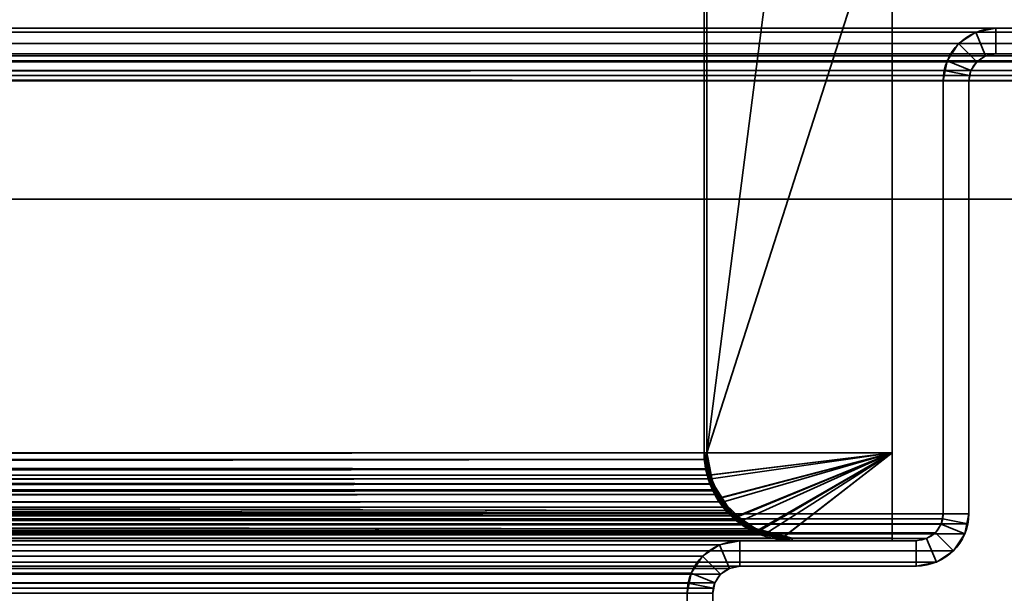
# Model space of a CAD drawing. Header units: millimetres. Extents: x -503 to 6703, y -110 to 193.
# Tile 909 of 1056: x 3359 to 3417, y 47 to 81. Entities that reach past the tile are written whole.
import ezdxf

# ---------------------------------------------------------------- set-up
doc = ezdxf.new("R2010")
doc.units = ezdxf.units.MM
doc.layers.add('151', color=7, linetype='Continuous', true_color=0xffffff)

# ---------------------------------------------------------------- blocks, each defined once
blk = doc.blocks.new('UG_SURFACE_003')
at = {"layer": '151', "color": 252, "linetype": 'Continuous', "lineweight": 35}
for points in [[(3602.5, -14, 2212.25), (3602.5, 174.4, 2212.25), (2397.5, 174.4, 2212.25), (2397.5, -14, 2212.25)], [(2547.5, -14, 2062.25), (2547.5, 174.4, 2062.25), (3452.5, 174.4, 2062.25), (3452.5, -14, 2062.25)]]:
    blk.add_3dface(points, dxfattribs=at)
blk = doc.blocks.new('UG_SURFACE_268')
at = {"layer": '151', "color": 252, "linetype": 'Continuous', "lineweight": 35}
for points in [[(3438.099, 79.766, 2045.349), (2561.901, 79.766, 2045.349), (2560.902, 79.098, 2046.348), (3439.098, 79.098, 2046.348)], [(3436.92, 80, 2044.17), (2563.08, 80, 2044.17), (2561.901, 79.766, 2045.349), (3438.099, 79.766, 2045.349)], [(2583.92, 80, 2023.33), (2563.08, 80, 2044.17), (3436.92, 80, 2044.17), (3416.08, 80, 2023.33)], [(3414.901, 79.766, 2022.151), (2585.099, 79.766, 2022.151), (2583.92, 80, 2023.33), (3416.08, 80, 2023.33)], [(3413.902, 79.098, 2021.152), (2586.098, 79.098, 2021.152), (2585.099, 79.766, 2022.151), (3414.901, 79.766, 2022.151)], [(3415.475, 78.38, 2022.725), (3414.963, 78.037, 2022.213), (3413.902, 79.098, 2021.152), (3414.901, 79.766, 2022.151)], [(3416.08, 78.5, 2023.33), (3415.475, 78.38, 2022.725), (3414.901, 79.766, 2022.151), (3416.08, 80, 2023.33)], [(3416.08, 80, 2023.33), (3436.92, 80, 2044.17), (3436.92, 78.5, 2044.17), (3416.08, 78.5, 2023.33)], [(3439.098, 79.098, 2046.348), (2560.902, 79.098, 2046.348), (2560.235, 78.099, 2047.016), (3439.765, 78.099, 2047.016)], [(3413.234, 78.099, 2020.484), (2586.766, 78.099, 2020.484), (2586.098, 79.098, 2021.152), (3413.902, 79.098, 2021.152)], [(3413.234, 78.099, 2020.484), (3413.902, 79.098, 2021.152), (3414.963, 78.037, 2022.213), (3414.62, 77.525, 2021.87)], [(3437.525, 78.38, 2044.775), (2562.475, 78.38, 2044.775), (2563.08, 78.5, 2044.17), (3436.92, 78.5, 2044.17)], [(2583.92, 78.5, 2023.33), (3416.08, 78.5, 2023.33), (3436.92, 78.5, 2044.17), (2563.08, 78.5, 2044.17)], [(3416.08, 78.5, 2023.33), (2583.92, 78.5, 2023.33), (2584.525, 78.38, 2022.725), (3415.475, 78.38, 2022.725)], [(3439.941, 77.521, 2047.191), (3439.765, 78.099, 2047.016), (2560.235, 78.099, 2047.016), (2560.059, 77.521, 2047.191)], [(3438.38, 77.525, 2045.63), (2561.62, 77.525, 2045.63), (2561.963, 78.037, 2045.287), (3438.037, 78.037, 2045.287)], [(3438.037, 78.037, 2045.287), (2561.963, 78.037, 2045.287), (2562.475, 78.38, 2044.775), (3437.525, 78.38, 2044.775)], [(3415.475, 78.38, 2022.725), (2584.525, 78.38, 2022.725), (2585.037, 78.037, 2022.213), (3414.963, 78.037, 2022.213)], [(3414.963, 78.037, 2022.213), (2585.037, 78.037, 2022.213), (2585.38, 77.525, 2021.87), (3414.62, 77.525, 2021.87)], [(2586.941, 77.521, 2020.309), (2586.766, 78.099, 2020.484), (3413.234, 78.099, 2020.484)], [(2586.941, 77.521, 2020.309), (3413.234, 78.099, 2020.484), (3413.059, 77.521, 2020.309)], [(3413.059, 77.521, 2020.309), (3413.234, 78.099, 2020.484), (3414.62, 77.525, 2021.87), (3414.53, 77.228, 2021.78)], [(2560.059, 77.521, 2047.191), (2560, 76.92, 2047.25), (3440, 76.92, 2047.25)], [(2560.059, 77.521, 2047.191), (3440, 76.92, 2047.25), (3439.941, 77.521, 2047.191)], [(2561.53, 77.228, 2045.72), (2561.62, 77.525, 2045.63), (3438.38, 77.525, 2045.63), (3438.47, 77.228, 2045.72)], [(3414.53, 77.228, 2021.78), (2585.38, 77.525, 2021.87), (2585.47, 77.228, 2021.78)], [(3414.53, 77.228, 2021.78), (3414.62, 77.525, 2021.87), (2585.38, 77.525, 2021.87)], [(3413.059, 77.521, 2020.309), (2587, 76.92, 2020.25), (2586.941, 77.521, 2020.309)], [(3413.059, 77.521, 2020.309), (3413, 76.92, 2020.25), (2587, 76.92, 2020.25)], [(3413, 76.92, 2020.25), (3413.059, 77.521, 2020.309), (3414.53, 77.228, 2021.78), (3414.5, 76.92, 2021.75)], [(2560, 76.92, 2047.25), (2560, 70, 2047.25), (3440, 70, 2047.25), (3440, 76.92, 2047.25)], [(3438.5, 76.92, 2045.75), (2561.5, 76.92, 2045.75), (2561.53, 77.228, 2045.72)], [(2561.5, 76.92, 2045.75), (3438.5, 76.92, 2045.75), (3438.5, 70, 2045.75), (2561.5, 70, 2045.75)], [(3438.47, 77.228, 2045.72), (3438.5, 76.92, 2045.75), (2561.53, 77.228, 2045.72)], [(2585.47, 77.228, 2021.78), (3414.5, 76.92, 2021.75), (3414.53, 77.228, 2021.78)], [(2585.47, 77.228, 2021.78), (2585.5, 76.92, 2021.75), (3414.5, 76.92, 2021.75)], [(2585.5, 51.58, 2021.75), (3414.5, 51.58, 2021.75), (3414.5, 76.92, 2021.75), (2585.5, 76.92, 2021.75)], [(2587, 51.58, 2020.25), (2587, 76.92, 2020.25), (3413, 76.92, 2020.25), (3413, 51.58, 2020.25)], [(3414.5, 76.92, 2021.75), (3414.5, 51.58, 2021.75), (3413, 51.58, 2020.25), (3413, 76.92, 2020.25)], [(2561.5, 70, 2045.75), (3438.5, 70, 2045.75), (3440, 70, 2047.25), (2560, 70, 2047.25)], [(3414.5, 51.58, 2021.75), (2585.5, 51.58, 2021.75), (2585.559, 50.979, 2021.691)], [(3414.441, 50.979, 2021.691), (3414.5, 51.58, 2021.75), (2585.559, 50.979, 2021.691)], [(2587.03, 51.272, 2020.22), (2587, 51.58, 2020.25), (3413, 51.58, 2020.25)], [(2587.03, 51.272, 2020.22), (3413, 51.58, 2020.25), (3412.97, 51.272, 2020.22)], [(3414.5, 51.58, 2021.75), (3414.441, 50.979, 2021.691), (3412.97, 51.272, 2020.22), (3413, 51.58, 2020.25)], [(2585.559, 50.979, 2021.691), (2585.734, 50.401, 2021.516), (3414.266, 50.401, 2021.516), (3414.441, 50.979, 2021.691)], [(3412.97, 51.272, 2020.22), (3412.88, 50.975, 2020.13), (2587.12, 50.975, 2020.13), (2587.03, 51.272, 2020.22)], [(3412.537, 50.463, 2019.787), (2587.463, 50.463, 2019.787), (2587.12, 50.975, 2020.13), (3412.88, 50.975, 2020.13)], [(3414.266, 50.401, 2021.516), (3413.598, 49.402, 2020.848), (3412.537, 50.463, 2019.787), (3412.88, 50.975, 2020.13)], [(3414.441, 50.979, 2021.691), (3414.266, 50.401, 2021.516), (3412.88, 50.975, 2020.13), (3412.97, 51.272, 2020.22)], [(3414.266, 50.401, 2021.516), (2585.734, 50.401, 2021.516), (2586.402, 49.402, 2020.848), (3413.598, 49.402, 2020.848)], [(3412.025, 50.12, 2019.275), (2587.975, 50.12, 2019.275), (2587.463, 50.463, 2019.787), (3412.537, 50.463, 2019.787)], [(3412.025, 50.12, 2019.275), (3412.537, 50.463, 2019.787), (3413.598, 49.402, 2020.848), (3412.599, 48.734, 2019.849)], [(3411.42, 50, 2018.67), (2588.58, 50, 2018.67), (2587.975, 50.12, 2019.275), (3412.025, 50.12, 2019.275)], [(2598.92, 50, 2008.33), (2588.58, 50, 2018.67), (3411.42, 50, 2018.67), (3401.08, 50, 2008.33)], [(3399.901, 49.766, 2007.151), (2600.099, 49.766, 2007.151), (2598.92, 50, 2008.33), (3401.08, 50, 2008.33)], [(3398.902, 49.098, 2006.152), (2601.098, 49.098, 2006.152), (2600.099, 49.766, 2007.151), (3399.901, 49.766, 2007.151)], [(3400.475, 48.38, 2007.725), (3399.963, 48.037, 2007.213), (3398.902, 49.098, 2006.152), (3399.901, 49.766, 2007.151)], [(3401.08, 48.5, 2008.33), (3400.475, 48.38, 2007.725), (3399.901, 49.766, 2007.151), (3401.08, 50, 2008.33)], [(3401.08, 50, 2008.33), (3411.42, 50, 2018.67), (3411.42, 48.5, 2018.67), (3401.08, 48.5, 2008.33)], [(3411.42, 50, 2018.67), (3412.025, 50.12, 2019.275), (3412.599, 48.734, 2019.849), (3411.42, 48.5, 2018.67)], [(3413.598, 49.402, 2020.848), (2586.402, 49.402, 2020.848), (2587.401, 48.734, 2019.849), (3412.599, 48.734, 2019.849)], [(3398.234, 48.099, 2005.484), (2601.766, 48.099, 2005.484), (2601.098, 49.098, 2006.152), (3398.902, 49.098, 2006.152)], [(3398.234, 48.099, 2005.484), (3398.902, 49.098, 2006.152), (3399.963, 48.037, 2007.213), (3399.62, 47.525, 2006.87)], [(3412.599, 48.734, 2019.849), (2587.401, 48.734, 2019.849), (2588.58, 48.5, 2018.67), (3411.42, 48.5, 2018.67)], [(2598.92, 48.5, 2008.33), (3401.08, 48.5, 2008.33), (3411.42, 48.5, 2018.67), (2588.58, 48.5, 2018.67)], [(3401.08, 48.5, 2008.33), (2598.92, 48.5, 2008.33), (2599.525, 48.38, 2007.725), (3400.475, 48.38, 2007.725)], [(3400.475, 48.38, 2007.725), (2599.525, 48.38, 2007.725), (2600.037, 48.037, 2007.213), (3399.963, 48.037, 2007.213)], [(3399.963, 48.037, 2007.213), (2600.037, 48.037, 2007.213), (2600.38, 47.525, 2006.87), (3399.62, 47.525, 2006.87)], [(2601.941, 47.521, 2005.309), (2601.766, 48.099, 2005.484), (3398.234, 48.099, 2005.484)], [(2601.941, 47.521, 2005.309), (3398.234, 48.099, 2005.484), (3398.059, 47.521, 2005.309)], [(3398.059, 47.521, 2005.309), (3398.234, 48.099, 2005.484), (3399.62, 47.525, 2006.87), (3399.53, 47.228, 2006.78)], [(3399.53, 47.228, 2006.78), (2600.38, 47.525, 2006.87), (2600.47, 47.228, 2006.78)], [(3399.53, 47.228, 2006.78), (3399.62, 47.525, 2006.87), (2600.38, 47.525, 2006.87)], [(3398.059, 47.521, 2005.309), (2602, 46.92, 2005.25), (2601.941, 47.521, 2005.309)], [(3398.059, 47.521, 2005.309), (3398, 46.92, 2005.25), (2602, 46.92, 2005.25)], [(3398, 46.92, 2005.25), (3398.059, 47.521, 2005.309), (3399.53, 47.228, 2006.78), (3399.5, 46.92, 2006.75)], [(2600.47, 47.228, 2006.78), (3399.5, 46.92, 2006.75), (3399.53, 47.228, 2006.78)], [(2600.47, 47.228, 2006.78), (2600.5, 46.92, 2006.75), (3399.5, 46.92, 2006.75)], [(2600.5, 7.25, 2006.75), (3399.5, 7.25, 2006.75), (3399.5, 46.92, 2006.75), (2600.5, 46.92, 2006.75)], [(2602, 7.25, 2005.25), (2602, 46.92, 2005.25), (3398, 46.92, 2005.25), (3398, 7.25, 2005.25)], [(3399.5, 46.92, 2006.75), (3399.5, 7.25, 2006.75), (3398, 7.25, 2005.25), (3398, 46.92, 2005.25)]]:
    blk.add_3dface(points, dxfattribs=at)
blk = doc.blocks.new('UG_SURFACE_269')
at = {"layer": '151', "color": 252, "linetype": 'Continuous', "lineweight": 35}
for points in [[(3414.901, 79.766, 2022.151), (3414.901, 79.766, -7.75), (3413.902, 79.098, -7.75), (3413.902, 79.098, 2021.152)], [(3415.475, 78.38, -7.75), (3414.963, 78.037, -7.75), (3413.902, 79.098, -7.75), (3414.901, 79.766, -7.75)], [(3414.901, 79.766, 2022.151), (3413.902, 79.098, 2021.152), (3414.963, 78.037, 2022.213), (3415.475, 78.38, 2022.725)], [(3416.08, 80, 2023.33), (3416.08, 80, -7.75), (3414.901, 79.766, -7.75), (3414.901, 79.766, 2022.151)], [(3416.08, 78.5, -7.75), (3415.475, 78.38, -7.75), (3414.901, 79.766, -7.75), (3416.08, 80, -7.75)], [(3416.08, 80, 2023.33), (3414.901, 79.766, 2022.151), (3415.475, 78.38, 2022.725), (3416.08, 78.5, 2023.33)], [(3416.08, 80, 2023.33), (3436.92, 80, 2044.17), (3436.92, 80, -7.75), (3416.08, 80, -7.75)], [(3416.08, 80, -7.75), (3436.92, 80, -7.75), (3436.92, 78.5, -7.75), (3416.08, 78.5, -7.75)], [(3436.92, 80, 2044.17), (3416.08, 80, 2023.33), (3416.08, 78.5, 2023.33), (3436.92, 78.5, 2044.17)], [(3413.902, 79.098, 2021.152), (3413.902, 79.098, -7.75), (3413.234, 78.099, -7.75), (3413.234, 78.099, 2020.484)], [(3413.234, 78.099, -7.75), (3413.902, 79.098, -7.75), (3414.963, 78.037, -7.75), (3414.62, 77.525, -7.75)], [(3414.62, 77.525, 2021.87), (3414.963, 78.037, 2022.213), (3413.902, 79.098, 2021.152), (3413.234, 78.099, 2020.484)], [(3415.475, 78.38, 2022.725), (3415.475, 78.38, -7.75), (3416.08, 78.5, -7.75), (3416.08, 78.5, 2023.33)], [(3416.08, 78.5, 2023.33), (3416.08, 78.5, -7.75), (3436.92, 78.5, -7.75), (3436.92, 78.5, 2044.17)], [(3413.234, 78.099, -7.75), (3413, 76.92, -7.75), (3413, 76.92, 2020.25)], [(3413, 76.92, 2020.25), (3413.059, 77.521, 2020.309), (3413.234, 78.099, -7.75)], [(3413, 76.92, -7.75), (3413.234, 78.099, -7.75), (3414.62, 77.525, -7.75), (3414.5, 76.92, -7.75)], [(3413.059, 77.521, 2020.309), (3413.234, 78.099, 2020.484), (3413.234, 78.099, -7.75)], [(3414.53, 77.228, 2021.78), (3414.62, 77.525, 2021.87), (3413.234, 78.099, 2020.484), (3413.059, 77.521, 2020.309)], [(3414.62, 77.525, 2021.87), (3414.62, 77.525, -7.75), (3414.963, 78.037, -7.75), (3414.963, 78.037, 2022.213)], [(3414.963, 78.037, 2022.213), (3414.963, 78.037, -7.75), (3415.475, 78.38, -7.75), (3415.475, 78.38, 2022.725)], [(3414.5, 76.92, 2021.75), (3414.53, 77.228, 2021.78), (3413.059, 77.521, 2020.309), (3413, 76.92, 2020.25)], [(3414.53, 77.228, 2021.78), (3414.5, 76.92, -7.75), (3414.62, 77.525, -7.75)], [(3414.62, 77.525, -7.75), (3414.62, 77.525, 2021.87), (3414.53, 77.228, 2021.78)], [(3413, 51.58, 2020.25), (3413, 76.92, 2020.25), (3413, 76.92, -7.75), (3413, 51.58, -7.75)], [(3414.5, 76.92, -7.75), (3414.5, 51.58, -7.75), (3413, 51.58, -7.75), (3413, 76.92, -7.75)], [(3414.5, 51.58, 2021.75), (3414.5, 76.92, 2021.75), (3413, 76.92, 2020.25), (3413, 51.58, 2020.25)], [(3414.53, 77.228, 2021.78), (3414.5, 76.92, 2021.75), (3414.5, 76.92, -7.75)], [(3414.5, 51.58, 2021.75), (3414.5, 51.58, -7.75), (3414.5, 76.92, -7.75), (3414.5, 76.92, 2021.75)], [(3413, 51.58, -7.75), (3412.88, 50.975, -7.75), (3412.88, 50.975, 2020.13)], [(3412.88, 50.975, 2020.13), (3412.97, 51.272, 2020.22), (3413, 51.58, -7.75)], [(3414.5, 51.58, -7.75), (3414.266, 50.401, -7.75), (3412.88, 50.975, -7.75), (3413, 51.58, -7.75)], [(3412.97, 51.272, 2020.22), (3413, 51.58, 2020.25), (3413, 51.58, -7.75)], [(3413, 51.58, 2020.25), (3412.97, 51.272, 2020.22), (3414.441, 50.979, 2021.691), (3414.5, 51.58, 2021.75)], [(3414.5, 51.58, -7.75), (3414.441, 50.979, 2021.691), (3414.266, 50.401, 2021.516)], [(3414.266, 50.401, 2021.516), (3414.266, 50.401, -7.75), (3414.5, 51.58, -7.75)], [(3414.5, 51.58, -7.75), (3414.5, 51.58, 2021.75), (3414.441, 50.979, 2021.691)], [(3412.88, 50.975, 2020.13), (3412.88, 50.975, -7.75), (3412.537, 50.463, -7.75), (3412.537, 50.463, 2019.787)], [(3414.266, 50.401, -7.75), (3413.598, 49.402, -7.75), (3412.537, 50.463, -7.75), (3412.88, 50.975, -7.75)], [(3412.88, 50.975, 2020.13), (3412.537, 50.463, 2019.787), (3413.598, 49.402, 2020.848), (3414.266, 50.401, 2021.516)], [(3412.97, 51.272, 2020.22), (3412.88, 50.975, 2020.13), (3414.266, 50.401, 2021.516), (3414.441, 50.979, 2021.691)], [(3412.537, 50.463, 2019.787), (3412.537, 50.463, -7.75), (3412.025, 50.12, -7.75), (3412.025, 50.12, 2019.275)], [(3412.025, 50.12, -7.75), (3412.537, 50.463, -7.75), (3413.598, 49.402, -7.75), (3412.599, 48.734, -7.75)], [(3412.599, 48.734, 2019.849), (3413.598, 49.402, 2020.848), (3412.537, 50.463, 2019.787), (3412.025, 50.12, 2019.275)], [(3413.598, 49.402, 2020.848), (3413.598, 49.402, -7.75), (3414.266, 50.401, -7.75), (3414.266, 50.401, 2021.516)], [(3399.901, 49.766, 2007.151), (3399.901, 49.766, -7.75), (3398.902, 49.098, -7.75), (3398.902, 49.098, 2006.152)], [(3400.475, 48.38, -7.75), (3399.963, 48.037, -7.75), (3398.902, 49.098, -7.75), (3399.901, 49.766, -7.75)], [(3399.901, 49.766, 2007.151), (3398.902, 49.098, 2006.152), (3399.963, 48.037, 2007.213), (3400.475, 48.38, 2007.725)], [(3401.08, 50, 2008.33), (3401.08, 50, -7.75), (3399.901, 49.766, -7.75), (3399.901, 49.766, 2007.151)], [(3401.08, 48.5, -7.75), (3400.475, 48.38, -7.75), (3399.901, 49.766, -7.75), (3401.08, 50, -7.75)], [(3401.08, 50, 2008.33), (3399.901, 49.766, 2007.151), (3400.475, 48.38, 2007.725), (3401.08, 48.5, 2008.33)], [(3401.08, 50, 2008.33), (3411.42, 50, 2018.67), (3411.42, 50, -7.75), (3401.08, 50, -7.75)], [(3411.42, 48.5, -7.75), (3401.08, 48.5, -7.75), (3401.08, 50, -7.75), (3411.42, 50, -7.75)], [(3401.08, 48.5, 2008.33), (3411.42, 48.5, 2018.67), (3411.42, 50, 2018.67), (3401.08, 50, 2008.33)], [(3412.025, 50.12, 2019.275), (3412.025, 50.12, -7.75), (3411.42, 50, -7.75), (3411.42, 50, 2018.67)], [(3411.42, 50, -7.75), (3412.025, 50.12, -7.75), (3412.599, 48.734, -7.75), (3411.42, 48.5, -7.75)], [(3411.42, 48.5, 2018.67), (3412.599, 48.734, 2019.849), (3412.025, 50.12, 2019.275), (3411.42, 50, 2018.67)], [(3398.902, 49.098, 2006.152), (3398.902, 49.098, -7.75), (3398.234, 48.099, -7.75), (3398.234, 48.099, 2005.484)], [(3398.234, 48.099, -7.75), (3398.902, 49.098, -7.75), (3399.963, 48.037, -7.75), (3399.62, 47.525, -7.75)], [(3399.62, 47.525, 2006.87), (3399.963, 48.037, 2007.213), (3398.902, 49.098, 2006.152), (3398.234, 48.099, 2005.484)], [(3412.599, 48.734, 2019.849), (3412.599, 48.734, -7.75), (3413.598, 49.402, -7.75), (3413.598, 49.402, 2020.848)], [(3400.475, 48.38, 2007.725), (3400.475, 48.38, -7.75), (3401.08, 48.5, -7.75), (3401.08, 48.5, 2008.33)], [(3401.08, 48.5, 2008.33), (3401.08, 48.5, -7.75), (3411.42, 48.5, -7.75), (3411.42, 48.5, 2018.67)], [(3411.42, 48.5, 2018.67), (3411.42, 48.5, -7.75), (3412.599, 48.734, -7.75), (3412.599, 48.734, 2019.849)], [(3398.234, 48.099, -7.75), (3398, 46.92, -7.75), (3398, 46.92, 2005.25)], [(3398, 46.92, 2005.25), (3398.059, 47.521, 2005.309), (3398.234, 48.099, -7.75)], [(3398, 46.92, -7.75), (3398.234, 48.099, -7.75), (3399.62, 47.525, -7.75), (3399.5, 46.92, -7.75)], [(3398.059, 47.521, 2005.309), (3398.234, 48.099, 2005.484), (3398.234, 48.099, -7.75)], [(3399.53, 47.228, 2006.78), (3399.62, 47.525, 2006.87), (3398.234, 48.099, 2005.484), (3398.059, 47.521, 2005.309)], [(3399.62, 47.525, 2006.87), (3399.62, 47.525, -7.75), (3399.963, 48.037, -7.75), (3399.963, 48.037, 2007.213)], [(3399.963, 48.037, 2007.213), (3399.963, 48.037, -7.75), (3400.475, 48.38, -7.75), (3400.475, 48.38, 2007.725)], [(3399.5, 46.92, 2006.75), (3399.53, 47.228, 2006.78), (3398.059, 47.521, 2005.309), (3398, 46.92, 2005.25)], [(3399.53, 47.228, 2006.78), (3399.5, 46.92, -7.75), (3399.62, 47.525, -7.75)], [(3399.62, 47.525, -7.75), (3399.62, 47.525, 2006.87), (3399.53, 47.228, 2006.78)], [(3398, 7.25, 2005.25), (3398, 46.92, 2005.25), (3398, 46.92, -7.75), (3398, 7.25, -7.75)], [(3399.5, 46.92, -7.75), (3399.5, 7.25, -7.75), (3398, 7.25, -7.75), (3398, 46.92, -7.75)], [(3398, 46.92, 2005.25), (3398, 7.25, 2005.25), (3399.5, 7.25, 2006.75), (3399.5, 46.92, 2006.75)], [(3399.53, 47.228, 2006.78), (3399.5, 46.92, 2006.75), (3399.5, 46.92, -7.75)], [(3399.5, 7.25, 2006.75), (3399.5, 7.25, -7.75), (3399.5, 46.92, -7.75), (3399.5, 46.92, 2006.75)]]:
    blk.add_3dface(points, dxfattribs=at)
blk = doc.blocks.new('UG_SURFACE_277')
at = {"layer": '151', "color": 14, "linetype": 'Continuous', "lineweight": 35}
for points in [[(3410, 50.15, 2017.25), (3410, 55.15, 2017.25), (2590, 55.15, 2017.25), (2590, 50.15, 2017.25)], [(3410, 55.15, 2017.25), (3399.15, 55.15, 2006.4), (2600.85, 55.15, 2006.4), (2590, 55.15, 2017.25)], [(2600.759, 54.198, 2006.491), (3399.15, 55.15, 2006.4), (3399.324, 53.842, 2006.574)], [(2600.759, 54.198, 2006.491), (2600.85, 55.15, 2006.4), (3399.15, 55.15, 2006.4)], [(3399.414, 53.624, 2006.664), (3399.324, 53.842, 2006.574), (3399.15, 55.15, 2006.4), (3410, 55.15, 2017.25)], [(3400.133, 52.269, 2007.383), (3399.794, 52.695, 2007.044), (3399.414, 53.624, 2006.664), (3410, 55.15, 2017.25)], [(3401.23, 51.186, 2008.48), (3400.782, 51.454, 2008.032), (3400.133, 52.269, 2007.383), (3410, 55.15, 2017.25)], [(3410, 55.15, 2017.25), (3402.607, 50.417, 2009.857), (3402.471, 50.44, 2009.721), (3401.23, 51.186, 2008.48)], [(3410, 55.15, 2017.25), (3410, 50.15, 2017.25), (3404.15, 50.15, 2011.4), (3402.607, 50.417, 2009.857)], [(2600.357, 52.984, 2006.893), (2600.571, 53.632, 2006.679), (3399.414, 53.624, 2006.664)], [(3399.324, 53.842, 2006.574), (2600.571, 53.632, 2006.679), (2600.759, 54.198, 2006.491)], [(3399.324, 53.842, 2006.574), (3399.414, 53.624, 2006.664), (2600.571, 53.632, 2006.679)], [(2600.357, 52.984, 2006.893), (3399.414, 53.624, 2006.664), (3399.794, 52.695, 2007.044)], [(3399.794, 52.695, 2007.044), (2599.866, 52.26, 2007.384), (2600.357, 52.984, 2006.893)], [(3399.794, 52.695, 2007.044), (3400.133, 52.269, 2007.383), (2599.866, 52.26, 2007.384)], [(2599.534, 51.769, 2007.716), (3400.133, 52.269, 2007.383), (3400.782, 51.454, 2008.032)], [(2599.534, 51.769, 2007.716), (2599.866, 52.26, 2007.384), (3400.133, 52.269, 2007.383)], [(3400.782, 51.454, 2008.032), (2598.765, 51.186, 2008.485), (2599.534, 51.769, 2007.716)], [(3400.782, 51.454, 2008.032), (3401.23, 51.186, 2008.48), (2598.765, 51.186, 2008.485)], [(2598.116, 50.693, 2009.134), (3401.23, 51.186, 2008.48), (3402.471, 50.44, 2009.721)], [(2598.116, 50.693, 2009.134), (2598.765, 51.186, 2008.485), (3401.23, 51.186, 2008.48)], [(2595.85, 50.15, 2011.4), (2597.38, 50.517, 2009.87), (3402.607, 50.417, 2009.857)], [(3402.607, 50.417, 2009.857), (3404.15, 50.15, 2011.4), (2595.85, 50.15, 2011.4)], [(3402.471, 50.44, 2009.721), (2597.38, 50.517, 2009.87), (2598.116, 50.693, 2009.134)], [(3402.471, 50.44, 2009.721), (3402.607, 50.417, 2009.857), (2597.38, 50.517, 2009.87)], [(3404.15, 50.15, 2011.4), (3410, 50.15, 2017.25), (2590, 50.15, 2017.25), (2595.85, 50.15, 2011.4)]]:
    blk.add_3dface(points, dxfattribs=at)
blk = doc.blocks.new('UG_SURFACE_278')
at = {"layer": '151', "color": 7, "linetype": 'Continuous', "lineweight": 35}
for points in [[(3399.15, 55.15, 2006.4), (3399.15, 173.15, 2006.4), (2600.85, 173.15, 2006.4), (2600.85, 55.15, 2006.4)], [(2601, 55.15, 2006.25), (2601, 173.15, 2006.25), (3399, 173.15, 2006.25), (3399, 55.15, 2006.25)], [(3399, 55.15, 2006.25), (3399, 173.15, 2006.25), (3399.15, 173.15, 2006.4), (3399.15, 55.15, 2006.4)], [(3399.241, 54.198, 2006.491), (2600.85, 55.15, 2006.4), (2600.676, 53.842, 2006.574)], [(3399.241, 54.198, 2006.491), (3399.15, 55.15, 2006.4), (2600.85, 55.15, 2006.4)], [(3399.039, 54.744, 2006.289), (2600.947, 54.751, 2006.303), (2601, 55.15, 2006.25)], [(2601, 55.15, 2006.25), (3399, 55.15, 2006.25), (3399.039, 54.744, 2006.289)], [(3399.039, 54.744, 2006.289), (3399, 55.15, 2006.25), (3399.15, 55.15, 2006.4)], [(3399.15, 55.15, 2006.4), (3399.241, 54.198, 2006.491), (3399.094, 54.17, 2006.344), (3399.039, 54.744, 2006.289)], [(2600.821, 53.802, 2006.429), (2600.947, 54.751, 2006.303), (3399.039, 54.744, 2006.289)], [(2600.821, 53.802, 2006.429), (3399.039, 54.744, 2006.289), (3399.094, 54.17, 2006.344)], [(2600.676, 53.842, 2006.574), (2600.47, 53.339, 2006.78), (3399.528, 53.332, 2006.778)], [(3399.094, 54.17, 2006.344), (2600.619, 53.312, 2006.631), (2600.821, 53.802, 2006.429)], [(3399.094, 54.17, 2006.344), (3399.38, 53.305, 2006.63), (2600.619, 53.312, 2006.631)], [(2600.676, 53.842, 2006.574), (3399.528, 53.332, 2006.778), (3399.241, 54.198, 2006.491)], [(3399.38, 53.305, 2006.63), (3399.094, 54.17, 2006.344), (3399.241, 54.198, 2006.491), (3399.528, 53.332, 2006.778)], [(3400.466, 51.769, 2007.716), (2600.47, 53.339, 2006.78), (2600.206, 52.695, 2007.044)], [(2600.337, 52.621, 2006.913), (2600.619, 53.312, 2006.631), (3399.38, 53.305, 2006.63)], [(2600.337, 52.621, 2006.913), (3399.38, 53.305, 2006.63), (3399.508, 52.92, 2006.758)], [(3400.466, 51.769, 2007.716), (3399.643, 52.984, 2006.893), (2600.47, 53.339, 2006.78)], [(3399.643, 52.984, 2006.893), (3399.528, 53.332, 2006.778), (2600.47, 53.339, 2006.78)], [(3399.528, 53.332, 2006.778), (3399.643, 52.984, 2006.893), (3399.508, 52.92, 2006.758), (3399.38, 53.305, 2006.63)], [(2600.206, 52.695, 2007.044), (2599.37, 51.646, 2007.88), (3400.624, 51.649, 2007.874)], [(3399.508, 52.92, 2006.758), (2599.835, 51.991, 2007.416), (2600.337, 52.621, 2006.913)], [(3399.508, 52.92, 2006.758), (3400.156, 51.964, 2007.406), (2599.835, 51.991, 2007.416)], [(2600.206, 52.695, 2007.044), (3400.624, 51.649, 2007.874), (3400.466, 51.769, 2007.716)], [(3400.156, 51.964, 2007.406), (3399.508, 52.92, 2006.758), (3399.643, 52.984, 2006.893), (3400.466, 51.769, 2007.716)], [(2599.319, 51.343, 2007.931), (2599.835, 51.991, 2007.416), (3400.156, 51.964, 2007.406)], [(2599.319, 51.343, 2007.931), (3400.156, 51.964, 2007.406), (3400.356, 51.668, 2007.606)], [(3400.466, 51.769, 2007.716), (3400.356, 51.668, 2007.606), (3400.156, 51.964, 2007.406)], [(2599.218, 51.454, 2008.032), (2597.683, 50.533, 2009.567), (3402.32, 50.589, 2009.57)], [(3400.356, 51.668, 2007.606), (2598.679, 50.959, 2008.571), (2599.319, 51.343, 2007.931)], [(3400.356, 51.668, 2007.606), (3401.32, 50.936, 2008.57), (2598.679, 50.959, 2008.571)], [(3401.884, 50.693, 2009.134), (2599.37, 51.646, 2007.88), (2599.218, 51.454, 2008.032)], [(2599.218, 51.454, 2008.032), (3402.32, 50.589, 2009.57), (3401.884, 50.693, 2009.134)], [(3401.884, 50.693, 2009.134), (3400.624, 51.649, 2007.874), (2599.37, 51.646, 2007.88)], [(3400.356, 51.668, 2007.606), (3400.466, 51.769, 2007.716), (3400.624, 51.649, 2007.874)], [(3400.624, 51.649, 2007.874), (3401.884, 50.693, 2009.134), (3401.32, 50.936, 2008.57), (3400.356, 51.668, 2007.606)], [(2597.579, 50.299, 2009.671), (2598.679, 50.959, 2008.571), (3401.32, 50.936, 2008.57)], [(2597.579, 50.299, 2009.671), (3401.32, 50.936, 2008.57), (3401.816, 50.559, 2009.066)], [(3401.884, 50.693, 2009.134), (3401.816, 50.559, 2009.066), (3401.32, 50.936, 2008.57)], [(2597.529, 50.44, 2009.721), (2595.85, 50.15, 2011.4), (3404.15, 50.15, 2011.4)], [(3404.15, 50, 2011.4), (2595.85, 50, 2011.4), (2597.333, 50.256, 2009.917)], [(3401.816, 50.559, 2009.066), (2597.333, 50.256, 2009.917), (2597.579, 50.299, 2009.671)], [(3401.816, 50.559, 2009.066), (3402.68, 50.352, 2009.93), (2597.333, 50.256, 2009.917)], [(2597.333, 50.256, 2009.917), (3402.68, 50.352, 2009.93), (3404.15, 50, 2011.4)], [(2597.529, 50.44, 2009.721), (3404.15, 50.15, 2011.4), (3402.32, 50.589, 2009.57)], [(3402.32, 50.589, 2009.57), (2597.683, 50.533, 2009.567), (2597.529, 50.44, 2009.721)], [(3402.68, 50.352, 2009.93), (3401.816, 50.559, 2009.066), (3401.884, 50.693, 2009.134), (3402.32, 50.589, 2009.57)], [(3402.32, 50.589, 2009.57), (3404.15, 50.15, 2011.4), (3404.15, 50, 2011.4), (3402.68, 50.352, 2009.93)], [(2590, 50.15, 2017.25), (2590, 50, 2017.25), (3410, 50, 2017.25), (3410, 50.15, 2017.25)], [(3410, 50.15, 2017.25), (3404.15, 50.15, 2011.4), (2595.85, 50.15, 2011.4), (2590, 50.15, 2017.25)], [(3410, 50, 2017.25), (2590, 50, 2017.25), (2595.85, 50, 2011.4), (3404.15, 50, 2011.4)], [(3404.15, 50.15, 2011.4), (3410, 50.15, 2017.25), (3410, 50, 2017.25), (3404.15, 50, 2011.4)]]:
    blk.add_3dface(points, dxfattribs=at)
blk = doc.blocks.new('UG_SURFACE_279')
at = {"layer": '151', "color": 41, "linetype": 'Continuous', "lineweight": 35}
for points in [[(3399.15, 173.15, 2006.4), (3399.15, 55.15, 2006.4), (2600.85, 55.15, 2006.4), (2600.85, 173.15, 2006.4)], [(3410, 89, 2017.25), (3410, 55.15, 2017.25), (3399.15, 55.15, 2006.4), (3399.15, 173.15, 2006.4)], [(3410, 55.15, 2017.25), (3410, 89, 2017.25), (2590, 89, 2017.25), (2590, 55.15, 2017.25)], [(3399.15, 55.15, 2006.4), (3410, 55.15, 2017.25), (2590, 55.15, 2017.25), (2600.85, 55.15, 2006.4)]]:
    blk.add_3dface(points, dxfattribs=at)
blk = doc.blocks.new('UG_SURFACE_284')
at = {"layer": '151', "color": 14, "linetype": 'Continuous', "lineweight": 35}
for points in [[(3399.323, 53.846, 2006.573), (3399.15, 55.15, -4.75), (3399.406, 53.861, -4.75)], [(3399.323, 53.846, 2006.573), (3399.15, 55.15, 2006.4), (3399.15, 55.15, -4.75)], [(3410, 55.15, 2017.25), (3410, 55.15, -4.75), (3399.15, 55.15, -4.75), (3399.15, 55.15, 2006.4)], [(3399.406, 53.861, -4.75), (3399.15, 55.15, -4.75), (3410, 55.15, -4.75)], [(3410, 55.15, 2017.25), (3399.15, 55.15, 2006.4), (3399.323, 53.846, 2006.573), (3399.323, 53.845, 2006.573)], [(3410, 55.15, 2017.25), (3399.323, 53.845, 2006.573), (3399.939, 52.49, 2007.189)], [(3410, 55.15, -4.75), (3400.003, 52.529, -4.75), (3399.531, 53.237, -4.75), (3399.406, 53.861, -4.75)], [(3410, 55.15, 2017.25), (3399.939, 52.49, 2007.189), (3399.992, 52.372, 2007.242), (3400.971, 51.464, 2008.221)], [(3400.949, 51.391, -4.75), (3400.615, 51.614, -4.75), (3400.003, 52.529, -4.75), (3410, 55.15, -4.75)], [(3410, 55.15, -4.75), (3402.204, 50.552, -4.75), (3400.949, 51.391, -4.75)], [(3410, 55.15, 2017.25), (3400.971, 51.464, 2008.221), (3401.689, 50.797, 2008.939), (3402.215, 50.659, 2009.465)], [(3403.699, 50.24, -4.75), (3402.237, 50.531, -4.75), (3402.204, 50.552, -4.75), (3410, 55.15, -4.75)], [(3402.215, 50.659, 2009.465), (3403.699, 50.269, 2010.949), (3410, 55.15, 2017.25)], [(3410, 55.15, -4.75), (3410, 50.15, -4.75), (3404.15, 50.15, -4.75), (3403.699, 50.24, -4.75)], [(3403.699, 50.269, 2010.949), (3404.15, 50.15, 2011.4), (3410, 50.15, 2017.25), (3410, 55.15, 2017.25)], [(3410, 50.15, -4.75), (3410, 55.15, -4.75), (3410, 55.15, 2017.25), (3410, 50.15, 2017.25)], [(3399.406, 53.861, -4.75), (3399.323, 53.845, 2006.573), (3399.323, 53.846, 2006.573)], [(3399.323, 53.845, 2006.573), (3399.406, 53.861, -4.75), (3399.531, 53.237, -4.75)], [(3399.531, 53.237, -4.75), (3399.939, 52.49, 2007.189), (3399.323, 53.845, 2006.573)], [(3399.531, 53.237, -4.75), (3400.003, 52.529, -4.75), (3399.939, 52.49, 2007.189)], [(3399.992, 52.372, 2007.242), (3399.939, 52.49, 2007.189), (3400.003, 52.529, -4.75)], [(3399.992, 52.372, 2007.242), (3400.003, 52.529, -4.75), (3400.615, 51.614, -4.75)], [(3400.615, 51.614, -4.75), (3400.971, 51.464, 2008.221), (3399.992, 52.372, 2007.242)], [(3400.615, 51.614, -4.75), (3400.949, 51.391, -4.75), (3400.971, 51.464, 2008.221)], [(3401.689, 50.797, 2008.939), (3400.971, 51.464, 2008.221), (3400.949, 51.391, -4.75)], [(3401.689, 50.797, 2008.939), (3400.949, 51.391, -4.75), (3402.204, 50.552, -4.75)], [(3402.204, 50.552, -4.75), (3402.215, 50.659, 2009.465), (3401.689, 50.797, 2008.939)], [(3402.215, 50.659, 2009.465), (3402.204, 50.552, -4.75), (3402.237, 50.531, -4.75)], [(3403.699, 50.24, -4.75), (3403.699, 50.269, 2010.949), (3402.215, 50.659, 2009.465)], [(3402.215, 50.659, 2009.465), (3402.237, 50.531, -4.75), (3403.699, 50.24, -4.75)], [(3404.15, 50.15, -4.75), (3404.15, 50.15, 2011.4), (3403.699, 50.269, 2010.949)], [(3403.699, 50.269, 2010.949), (3403.699, 50.24, -4.75), (3404.15, 50.15, -4.75)], [(3404.15, 50.15, 2011.4), (3404.15, 50.15, -4.75), (3410, 50.15, -4.75), (3410, 50.15, 2017.25)]]:
    blk.add_3dface(points, dxfattribs=at)
blk = doc.blocks.new('UG_SURFACE_285')
at = {"layer": '151', "color": 7, "linetype": 'Continuous', "lineweight": 35}
for points in [[(3399, 55.15, -4.75), (3399, 173.15, -4.75), (3399.15, 173.15, -4.75), (3399.15, 55.15, -4.75)], [(3399, 55.15, 2006.25), (3399, 173.15, 2006.25), (3399, 173.15, -4.75), (3399, 55.15, -4.75)], [(3399.15, 55.15, 2006.4), (3399.15, 173.15, 2006.4), (3399, 173.15, 2006.25), (3399, 55.15, 2006.25)], [(3399.15, 55.15, -4.75), (3399.15, 173.15, -4.75), (3399.15, 173.15, 2006.4), (3399.15, 55.15, 2006.4)], [(3399.054, 54.869, -4.75), (3399, 55.15, -4.75), (3399.15, 55.15, -4.75), (3399.203, 54.878, -4.75)], [(3399.255, 53.55, 2006.505), (3399, 55.15, -4.75), (3399.054, 54.869, -4.75)], [(3399.255, 53.55, 2006.505), (3399, 55.15, 2006.25), (3399, 55.15, -4.75)], [(3399, 55.15, 2006.25), (3399.255, 53.55, 2006.505), (3399.241, 54.198, 2006.491), (3399.15, 55.15, 2006.4)], [(3399.338, 53.386, -4.75), (3399.054, 54.869, -4.75), (3399.203, 54.878, -4.75), (3399.484, 53.439, -4.75)], [(3399.392, 53.286, 2006.642), (3399.054, 54.869, -4.75), (3399.338, 53.386, -4.75)], [(3399.054, 54.869, -4.75), (3399.392, 53.286, 2006.642), (3399.255, 53.55, 2006.505)], [(3399.15, 55.15, 2006.4), (3399.484, 53.439, -4.75), (3399.203, 54.878, -4.75)], [(3399.508, 53.311, -4.75), (3399.484, 53.439, -4.75), (3399.15, 55.15, 2006.4)], [(3399.15, 55.15, 2006.4), (3399.241, 54.198, 2006.491), (3399.508, 53.311, -4.75)], [(3399.203, 54.878, -4.75), (3399.15, 55.15, -4.75), (3399.15, 55.15, 2006.4)], [(3399.241, 54.198, 2006.491), (3399.529, 53.329, 2006.779), (3399.508, 53.311, -4.75)], [(3399.529, 53.329, 2006.779), (3399.241, 54.198, 2006.491), (3399.255, 53.55, 2006.505), (3399.392, 53.286, 2006.642)], [(3399.361, 53.269, -4.75), (3399.338, 53.386, -4.75), (3399.484, 53.439, -4.75), (3399.508, 53.311, -4.75)], [(3399.338, 53.386, -4.75), (3399.361, 53.269, -4.75), (3399.392, 53.286, 2006.642)], [(3399.508, 53.311, -4.75), (3399.516, 53.272, -4.75), (3399.368, 53.258, -4.75), (3399.361, 53.269, -4.75)], [(3399.361, 53.269, -4.75), (3399.368, 53.258, -4.75), (3399.392, 53.286, 2006.642)], [(3400.026, 52.065, 2007.277), (3399.392, 53.286, 2006.642), (3399.368, 53.258, -4.75)], [(3399.516, 53.272, -4.75), (3400.256, 52.156, -4.75), (3400.143, 52.068, -4.75), (3399.368, 53.258, -4.75)], [(3400.026, 52.065, 2007.277), (3399.368, 53.258, -4.75), (3400.143, 52.068, -4.75)], [(3399.392, 53.286, 2006.642), (3399.643, 52.984, 2006.893), (3399.529, 53.329, 2006.779)], [(3399.643, 52.984, 2006.893), (3399.392, 53.286, 2006.642), (3400.026, 52.065, 2007.277)], [(3399.516, 53.272, -4.75), (3399.508, 53.311, -4.75), (3399.529, 53.329, 2006.779)], [(3400.256, 52.156, -4.75), (3399.516, 53.272, -4.75), (3399.529, 53.329, 2006.779)], [(3400.615, 51.614, -4.75), (3400.256, 52.156, -4.75), (3399.529, 53.329, 2006.779)], [(3399.529, 53.329, 2006.779), (3399.643, 52.984, 2006.893), (3400.615, 51.614, -4.75)], [(3400.615, 51.614, -4.75), (3399.643, 52.984, 2006.893), (3400.466, 51.769, 2007.716)], [(3400.026, 52.065, 2007.277), (3400.552, 51.609, 2007.802), (3400.466, 51.769, 2007.716), (3399.643, 52.984, 2006.893)], [(3400.143, 52.068, -4.75), (3400.552, 51.609, 2007.802), (3400.026, 52.065, 2007.277)], [(3400.508, 51.508, -4.75), (3400.143, 52.068, -4.75), (3400.256, 52.156, -4.75), (3400.615, 51.614, -4.75)], [(3400.143, 52.068, -4.75), (3400.508, 51.508, -4.75), (3400.552, 51.609, 2007.802)], [(3400.466, 51.769, 2007.716), (3400.627, 51.647, 2007.877), (3400.615, 51.614, -4.75)], [(3400.627, 51.647, 2007.877), (3400.466, 51.769, 2007.716), (3400.552, 51.609, 2007.802)], [(3400.615, 51.614, -4.75), (3401.317, 51.153, -4.75), (3401.228, 51.024, -4.75), (3400.508, 51.508, -4.75)], [(3401.68, 50.631, 2008.93), (3400.552, 51.609, 2007.802), (3400.508, 51.508, -4.75)], [(3401.68, 50.631, 2008.93), (3400.508, 51.508, -4.75), (3401.228, 51.024, -4.75)], [(3400.552, 51.609, 2007.802), (3401.68, 50.631, 2008.93), (3401.884, 50.693, 2009.134), (3400.627, 51.647, 2007.877)], [(3401.317, 51.153, -4.75), (3400.615, 51.614, -4.75), (3400.627, 51.647, 2007.877)], [(3402.309, 50.501, -4.75), (3401.317, 51.153, -4.75), (3400.627, 51.647, 2007.877)], [(3400.627, 51.647, 2007.877), (3401.884, 50.693, 2009.134), (3402.309, 50.501, -4.75)], [(3402.125, 50.42, -4.75), (3401.228, 51.024, -4.75), (3401.317, 51.153, -4.75), (3402.309, 50.501, -4.75)], [(3401.228, 51.024, -4.75), (3402.269, 50.48, 2009.52), (3401.68, 50.631, 2008.93)], [(3401.228, 51.024, -4.75), (3402.125, 50.42, -4.75), (3402.269, 50.48, 2009.52)], [(3402.32, 50.589, 2009.57), (3401.884, 50.693, 2009.134), (3401.68, 50.631, 2008.93), (3402.269, 50.48, 2009.52)], [(3401.884, 50.693, 2009.134), (3402.32, 50.589, 2009.57), (3402.309, 50.501, -4.75)], [(3402.309, 50.501, -4.75), (3402.261, 50.392, -4.75), (3402.125, 50.42, -4.75)], [(3402.125, 50.42, -4.75), (3402.261, 50.392, -4.75), (3402.269, 50.48, 2009.52)], [(3402.309, 50.501, -4.75), (3402.646, 50.437, -4.75), (3402.607, 50.32, -4.75), (3402.261, 50.392, -4.75)], [(3402.269, 50.48, 2009.52), (3402.261, 50.392, -4.75), (3402.607, 50.32, -4.75)], [(3402.269, 50.48, 2009.52), (3404.15, 50, 2011.4), (3404.15, 50.15, 2011.4), (3402.32, 50.589, 2009.57)], [(3402.607, 50.32, -4.75), (3404.15, 50, 2011.4), (3402.269, 50.48, 2009.52)], [(3402.646, 50.437, -4.75), (3402.309, 50.501, -4.75), (3402.32, 50.589, 2009.57)], [(3404.15, 50.15, -4.75), (3402.646, 50.437, -4.75), (3402.32, 50.589, 2009.57)], [(3402.32, 50.589, 2009.57), (3404.15, 50.15, 2011.4), (3404.15, 50.15, -4.75)], [(3404.15, 50, -4.75), (3402.607, 50.32, -4.75), (3402.646, 50.437, -4.75), (3404.15, 50.15, -4.75)], [(3402.607, 50.32, -4.75), (3404.15, 50, -4.75), (3404.15, 50, 2011.4)], [(3410, 50.15, 2017.25), (3410, 50.15, -4.75), (3404.15, 50.15, -4.75), (3404.15, 50.15, 2011.4)], [(3410, 50.15, -4.75), (3410, 50, -4.75), (3404.15, 50, -4.75), (3404.15, 50.15, -4.75)], [(3404.15, 50, 2011.4), (3410, 50, 2017.25), (3410, 50.15, 2017.25), (3404.15, 50.15, 2011.4)], [(3410, 50, 2017.25), (3404.15, 50, 2011.4), (3404.15, 50, -4.75), (3410, 50, -4.75)], [(3410, 50.15, 2017.25), (3410, 50, 2017.25), (3410, 50, -4.75), (3410, 50.15, -4.75)]]:
    blk.add_3dface(points, dxfattribs=at)
blk = doc.blocks.new('UG_SURFACE_288')
at = {"layer": '151', "color": 41, "linetype": 'Continuous', "lineweight": 35}
for points in [[(3399.15, 173.15, -4.75), (3399.15, 55.15, -4.75), (3399.15, 55.15, 2006.4), (3399.15, 173.15, 2006.4)], [(3410, 89, -4.75), (3410, 55.15, -4.75), (3399.15, 55.15, -4.75), (3399.15, 173.15, -4.75)], [(3411, 147.3, 2018.25), (3411, 173.15, 2018.25), (3399.15, 173.15, 2006.4), (3399.15, 55.15, 2006.4)], [(3410, 89, 2017.25), (3411, 147.3, 2018.25), (3399.15, 55.15, 2006.4)], [(3399.15, 55.15, 2006.4), (3410, 55.15, 2017.25), (3410, 89, 2017.25)], [(3410, 55.15, -4.75), (3410, 89, -4.75), (3410, 89, 2017.25), (3410, 55.15, 2017.25)], [(3399.15, 55.15, 2006.4), (3399.15, 55.15, -4.75), (3410, 55.15, -4.75), (3410, 55.15, 2017.25)]]:
    blk.add_3dface(points, dxfattribs=at)

msp = doc.modelspace()

# ---------------------------------------------------------------- linework, layer by layer
at = {"layer": '151', "color": 252, "linetype": 'Continuous', "lineweight": -3, "true_color": 0x939598}
for p, q in [((3399, 55.15, 2006.25), (3399, 173.15, 2006.25)), ((3399, 55.15, -4.75), (3399, 173.15, -4.75)), ((3399, 55.15, 2006.25), (3399, 173.15, 2006.25)), ((3399.15, 55.15, 2006.4), (3399.15, 173.15, 2006.4)), ((3399.15, 173.15, -4.75), (3399.15, 55.15, -4.75)), ((3399.15, 173.15, 2006.4), (3399.15, 55.15, 2006.4)), ((3399.15, 55.15, -4.75), (3399.15, 173.15, -4.75)), ((3399.15, 173.15, 2006.4), (3399.15, 55.15, 2006.4)), ((3399.15, 55.15, 2006.4), (3399.15, 173.15, 2006.4)), ((3410, 55.15, 2017.25), (3410, 89, 2017.25)), ((3410, 55.15, 2017.25), (3410, 89, 2017.25)), ((3410, 89, -4.75), (3410, 55.15, -4.75)), ((3436.92, 80, 2044.17), (2563.08, 80, 2044.17)), ((3416.08, 80, 2023.33), (2583.92, 80, 2023.33)), ((3416.08, 80, 2023.33), (3436.92, 80, 2044.17)), ((3416.08, 80, -7.75), (3416.08, 80, 2023.33)), ((3416.08, 80, 2023.33), (3436.92, 80, 2044.17)), ((3416.08, 80, -7.75), (3436.92, 80, -7.75)), ((3436.92, 78.5, 2044.17), (2563.08, 78.5, 2044.17)), ((3416.08, 78.5, 2023.33), (2583.92, 78.5, 2023.33)), ((3416.08, 78.5, -7.75), (3416.08, 78.5, 2023.33)), ((3416.08, 78.5, 2023.33), (3436.92, 78.5, 2044.17)), ((3416.08, 78.5, -7.75), (3436.92, 78.5, -7.75)), ((3416.08, 78.5, 2023.33), (3436.92, 78.5, 2044.17)), ((3440, 76.92, 2047.25), (2560, 76.92, 2047.25)), ((3438.5, 76.92, 2045.75), (2561.5, 76.92, 2045.75)), ((3414.5, 76.92, 2021.75), (2585.5, 76.92, 2021.75)), ((3413, 76.92, 2020.25), (2587, 76.92, 2020.25)), ((3413, 51.58, -7.75), (3413, 76.92, -7.75)), ((3413, 51.58, 2020.25), (3413, 76.92, 2020.25)), ((3413, 51.58, 2020.25), (3413, 76.92, 2020.25)), ((3413, 76.92, -7.75), (3413, 76.92, 2020.25)), ((3414.5, 51.58, -7.75), (3414.5, 76.92, -7.75)), ((3414.5, 51.58, 2021.75), (3414.5, 76.92, 2021.75)), ((3414.5, 51.58, 2021.75), (3414.5, 76.92, 2021.75)), ((3414.5, 76.92, -7.75), (3414.5, 76.92, 2021.75)), ((3440, 70, 2047.25), (2560, 70, 2047.25)), ((3438.5, 70, 2045.75), (2561.5, 70, 2045.75)), ((3410, 55.15, 2017.25), (2590, 55.15, 2017.25)), ((2590, 55.15, 2017.25), (3410, 55.15, 2017.25)), ((2600.85, 55.15, 2006.4), (3399.15, 55.15, 2006.4)), ((3399.15, 55.15, 2006.4), (2600.85, 55.15, 2006.4)), ((3399, 55.15, 2006.25), (2601, 55.15, 2006.25)), ((3399, 55.15, -4.75), (3399, 55.15, 2006.25)), ((3399.15, 55.15, -4.75), (3399.15, 55.15, 2006.4)), ((3410, 55.15, 2017.25), (3399.15, 55.15, 2006.4)), ((3399.15, 55.15, 2006.4), (3410, 55.15, 2017.25)), ((3399.15, 55.15, 2006.4), (3410, 55.15, 2017.25)), ((3410, 55.15, 2017.25), (3399.15, 55.15, 2006.4)), ((3399.15, 55.15, 2006.4), (3399.15, 55.15, -4.75)), ((3410, 55.15, -4.75), (3399.15, 55.15, -4.75)), ((3399.15, 55.15, -4.75), (3410, 55.15, -4.75)), ((3410, 55.15, -4.75), (3410, 55.15, 2017.25)), ((3410, 50.15, 2017.25), (3410, 55.15, 2017.25)), ((3410, 55.15, 2017.25), (3410, 55.15, -4.75)), ((3410, 50.15, 2017.25), (3410, 55.15, 2017.25)), ((3410, 55.15, -4.75), (3410, 50.15, -4.75)), ((3414.5, 51.58, 2021.75), (2585.5, 51.58, 2021.75)), ((3413, 51.58, 2020.25), (2587, 51.58, 2020.25)), ((3413, 51.58, -7.75), (3413, 51.58, 2020.25)), ((3414.5, 51.58, -7.75), (3414.5, 51.58, 2021.75)), ((3411.42, 50, 2018.67), (2588.58, 50, 2018.67)), ((2590, 50.15, 2017.25), (3410, 50.15, 2017.25)), ((3410, 50.15, 2017.25), (2590, 50.15, 2017.25)), ((3410, 50, 2017.25), (2590, 50, 2017.25)), ((3404.15, 50.15, 2011.4), (2595.85, 50.15, 2011.4)), ((3404.15, 50.15, 2011.4), (2595.85, 50.15, 2011.4)), ((3404.15, 50, 2011.4), (2595.85, 50, 2011.4)), ((3401.08, 50, 2008.33), (2598.92, 50, 2008.33)), ((3401.08, 50, -7.75), (3401.08, 50, 2008.33)), ((3401.08, 50, 2008.33), (3411.42, 50, 2018.67)), ((3401.08, 50, -7.75), (3411.42, 50, -7.75)), ((3401.08, 50, 2008.33), (3411.42, 50, 2018.67)), ((3410, 50.15, -4.75), (3404.15, 50.15, -4.75)), ((3410, 50.15, 2017.25), (3404.15, 50.15, 2011.4)), ((3404.15, 50.15, 2011.4), (3410, 50.15, 2017.25)), ((3404.15, 50.15, 2011.4), (3410, 50.15, 2017.25)), ((3404.15, 50.15, -4.75), (3404.15, 50.15, 2011.4)), ((3404.15, 50.15, -4.75), (3410, 50.15, -4.75)), ((3404.15, 50.15, -4.75), (3404.15, 50.15, 2011.4)), ((3410, 50.15, 2017.25), (3404.15, 50.15, 2011.4)), ((3410, 50, 2017.25), (3404.15, 50, 2011.4)), ((3404.15, 50, 2011.4), (3410, 50, 2017.25)), ((3404.15, 50, -4.75), (3404.15, 50, 2011.4)), ((3410, 50, -4.75), (3404.15, 50, -4.75)), ((3410, 50.15, -4.75), (3410, 50.15, 2017.25)), ((3410, 50, 2017.25), (3410, 50.15, 2017.25)), ((3410, 50.15, 2017.25), (3410, 50.15, -4.75)), ((3410, 50.15, -4.75), (3410, 50, -4.75)), ((3410, 50, 2017.25), (3410, 50.15, 2017.25)), ((3410, 50, -4.75), (3410, 50, 2017.25)), ((3411.42, 50, -7.75), (3411.42, 50, 2018.67)), ((3411.42, 48.5, 2018.67), (2588.58, 48.5, 2018.67)), ((3401.08, 48.5, 2008.33), (2598.92, 48.5, 2008.33)), ((3401.08, 48.5, -7.75), (3411.42, 48.5, -7.75)), ((3401.08, 48.5, 2008.33), (3411.42, 48.5, 2018.67)), ((3401.08, 48.5, 2008.33), (3411.42, 48.5, 2018.67)), ((3401.08, 48.5, -7.75), (3401.08, 48.5, 2008.33)), ((3411.42, 48.5, -7.75), (3411.42, 48.5, 2018.67))]:
    msp.add_line(p, q, dxfattribs=at)
at = {"layer": '151', "color": 252, "linetype": 'Continuous', "lineweight": -3, "true_color": 0x939598, "extrusion": (0, 0, -1)}
for centre, radius, start, end in [((-3416.08, 76.92, 7.75), 3.08, 0, 90), ((-3416.08, 76.92, 7.75), 1.58, 0, 90), ((-3411.42, 51.58, 7.75), 1.58, 180, 270), ((-3411.42, 51.58, 7.75), 3.08, 180, 270), ((-3401.08, 46.92, 7.75), 3.08, 360, 90), ((-3401.08, 46.92, 7.75), 1.58, 360, 90)]:
    msp.add_arc(centre, radius, start, end, dxfattribs=at)
at = {"layer": '151', "color": 252, "linetype": 'Continuous', "lineweight": -3, "true_color": 0x939598}
msp.add_arc((3404.15, 55.15, -4.75), 5, 180, 270, dxfattribs=at)
at = {"layer": '151', "color": 252, "linetype": 'Continuous', "lineweight": -3, "true_color": 0x939598, "extrusion": (0.707107, 6.12323e-17, -0.707107)}
for centre, major_axis, start_param, end_param in [((3416.08, 76.92, 2023.33), (3.08, 0, 3.08), 3.141593, 4.712389), ((3416.08, 76.92, 2023.33), (-3.08, 0, -3.08), 0, 1.570796), ((3416.08, 76.92, 2023.33), (1.58, 0, 1.58), 3.141593, 4.712389), ((3416.08, 76.92, 2023.33), (-1.58, 0, -1.58), 0, 1.570796), ((3411.42, 51.58, 2018.67), (-1.58, 0, -1.58), 3.141593, 4.712389), ((3411.42, 51.58, 2018.67), (1.58, 0, 1.58), 0, 1.570796), ((3411.42, 51.58, 2018.67), (3.08, 0, 3.08), 0, 1.570796), ((3411.42, 51.58, 2018.67), (-3.08, 0, -3.08), 3.141593, 4.712389), ((3401.08, 46.92, 2008.33), (3.08, 0, 3.08), 3.141593, 4.712389), ((3401.08, 46.92, 2008.33), (-3.08, 0, -3.08), 0, 1.570796), ((3401.08, 46.92, 2008.33), (1.58, 0, 1.58), 3.141593, 4.712389), ((3401.08, 46.92, 2008.33), (-1.58, 0, -1.58), 0, 1.570796)]:
    msp.add_ellipse(centre, major_axis=major_axis, ratio=0.707107, start_param=start_param, end_param=end_param, dxfattribs=at)
at = {"layer": '151', "color": 252, "linetype": 'Continuous', "lineweight": -3, "true_color": 0x939598}
for points, degree in [([(3399.15, 55.15, 2006.4), (3133.05, 55.15, 2006.4), (2866.95, 55.15, 2006.4), (2600.85, 55.15, 2006.4)], 3), ([(3399, 55.15, -4.75), (3399.15, 55.15, -4.75)], 1), ([(3399.15, 55.15, -4.75), (3399.15, 55.15, 665.633), (3399.15, 55.15, 1336.017), (3399.15, 55.15, 2006.4)], 3), ([(3404.15, 50, -4.75), (3404.15, 50.15, -4.75)], 1)]:
    msp.add_open_spline(points, degree=degree, dxfattribs=at)
for points, knots in [([(3404.15, 50, 2011.4), (3403.568, 50, 2010.818), (3402.997, 50.096, 2010.247), (3401.879, 50.49, 2009.129), (3401.33, 50.792, 2008.58), (3400.337, 51.628, 2007.587), (3399.884, 52.168, 2007.134), (3399.208, 53.517, 2006.458), (3399, 54.319, 2006.25), (3399, 55.15, 2006.25)], [0, 0, 0, 0, 0.25, 0.25, 0.5, 0.5, 0.75, 0.75, 1, 1, 1, 1]), ([(3404.15, 50, -4.75), (3402.798, 50, -4.75), (3401.462, 50.555, -4.75), (3399.555, 52.462, -4.75), (3399, 53.798, -4.75), (3399, 55.15, -4.75)], [0, 0, 0, 0, 0.5, 0.5, 1, 1, 1, 1]), ([(3404.15, 50.15, -4.75), (3403.561, 50.15, -4.75), (3402.925, 50.257, -4.75), (3401.694, 50.745, -4.75), (3401.103, 51.126, -4.75), (3400.126, 52.103, -4.75), (3399.745, 52.694, -4.75), (3399.257, 53.925, -4.75), (3399.15, 54.561, -4.75), (3399.15, 55.15, -4.75)], [0, 0, 0, 0, 0.25, 0.25, 0.5, 0.5, 0.75, 0.75, 1, 1, 1, 1]), ([(3399.15, 55.15, 2006.4), (3399.15, 54.358, 2006.4), (3399.349, 53.572, 2006.599), (3400.005, 52.259, 2007.255), (3400.445, 51.734, 2007.695), (3401.409, 50.921, 2008.659), (3401.943, 50.627, 2009.193), (3403.029, 50.243, 2010.279), (3403.584, 50.15, 2010.834), (3404.15, 50.15, 2011.4)], [0, 0, 0, 0, 0.25, 0.25, 0.5, 0.5, 0.75, 0.75, 1, 1, 1, 1]), ([(3399.15, 55.15, 2006.4), (3399.15, 54.343, 2006.4), (3399.351, 53.569, 2006.601), (3400.003, 52.264, 2007.253), (3400.441, 51.738, 2007.691), (3401.894, 50.511, 2009.144), (3403.019, 50.15, 2010.269), (3404.15, 50.15, 2011.4)], [0, 0, 0, 0, 0.25, 0.25, 0.5, 0.5, 1, 1, 1, 1]), ([(3404.15, 50.15, 2011.4), (3403.584, 50.15, 2010.834), (3403.03, 50.243, 2010.28), (3401.945, 50.626, 2009.195), (3401.412, 50.919, 2008.662), (3400.448, 51.731, 2007.698), (3400.008, 52.255, 2007.258), (3399.352, 53.565, 2006.602), (3399.15, 54.343, 2006.4), (3399.15, 55.15, 2006.4)], [0, 0, 0, 0, 0.25, 0.25, 0.5, 0.5, 0.75, 0.75, 1, 1, 1, 1])]:
    msp.add_open_spline(points, degree=3, knots=knots, dxfattribs=at)
for points in [[(3399, 55.15, 2006.25), (3399, 50, 2006.25), (3404.15, 50, 2011.4)], [(3404.15, 50.15, 2011.4), (3399.15, 50.15, 2006.4), (3399.15, 55.15, 2006.4)]]:
    msp.add_rational_spline(points, [1, 0.707106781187, 1], degree=2, dxfattribs=at)

# ---------------------------------------------------------------- block references
for name in ['UG_SURFACE_278', 'UG_SURFACE_285', 'UG_SURFACE_003', 'UG_SURFACE_279', 'UG_SURFACE_288', 'UG_SURFACE_268', 'UG_SURFACE_269', 'UG_SURFACE_277', 'UG_SURFACE_284']:
    msp.add_blockref(name, (0, 0), dxfattribs=at)

doc.saveas('drawing.dxf')
